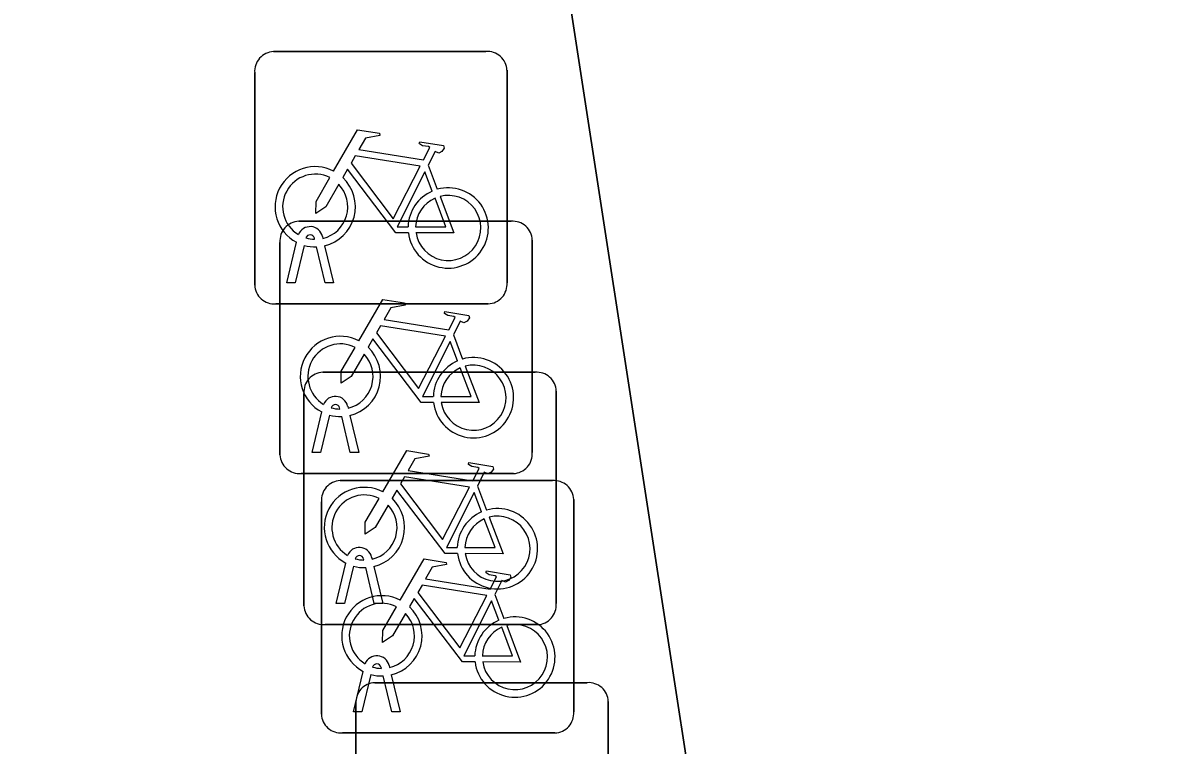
# Model space of a CAD drawing. Extents: x 158031 to 159244, y 380104 to 381214.
# Drawn here: x 158755.189 to 158759.689, y 381077.182 to 381080.043 of the extents above; entities that cross this region are included whole.
import ezdxf

# ---------------------------------------------------------------- set-up
doc = ezdxf.new("R2010")
doc.units = 0
for name, color, linetype in [('IMGEO_Fietsenrek', 7, 'Continuous'), ('IMGEO_Rijbaan_lokaal_open', 7, 'Continuous'), ('IMGEO_Voetpad_open', 7, 'Continuous')]:
    doc.layers.add(name, color=color, linetype=linetype)

msp = doc.modelspace()

# ---------------------------------------------------------------- linework, layer by layer
at = {"layer": 'IMGEO_Fietsenrek'}
for p, q in [((158756.1819, 381079.9285), (158757.0228, 381079.9285)), ((158757.0228, 381079.9285), (158756.1819, 381079.9285)), ((158756.1075, 381079.0039), (158756.1075, 381079.8448)), ((158756.1075, 381079.8448), (158756.1075, 381079.0039)), ((158757.1065, 381079.8541), (158757.1065, 381079.0132)), ((158757.1065, 381079.0132), (158757.1065, 381079.8541)), ((158756.7942, 381079.4782), (158756.8305, 381079.383)), ((158756.2819, 381079.2565), (158757.1228, 381079.2565)), ((158757.1228, 381079.2565), (158756.2819, 381079.2565)), ((158756.3756, 381079.1964), (158756.3774, 381079.1885)), ((158756.2075, 381078.3319), (158756.2075, 381079.1728)), ((158756.2075, 381079.1728), (158756.2075, 381078.3319)), ((158756.2345, 381079.0133), (158756.2728, 381079.1733)), ((158756.3032, 381079.1611), (158756.2679, 381079.0133)), ((158756.3449, 381079.1849), (158756.3439, 381079.1892)), ((158756.386, 381079.0133), (158756.3521, 381079.155)), ((158756.3844, 381079.1593), (158756.4194, 381079.0133)), ((158757.2065, 381079.1821), (158757.2065, 381078.3412)), ((158757.2065, 381078.3412), (158757.2065, 381079.1821)), ((158756.2679, 381079.0133), (158756.2345, 381079.0133)), ((158756.4194, 381079.0133), (158756.386, 381079.0133)), ((158757.0321, 381078.9295), (158756.1912, 381078.9295)), ((158756.1912, 381078.9295), (158757.0321, 381078.9295)), ((158756.8942, 381078.8062), (158756.9305, 381078.711)), ((158756.3769, 381078.6585), (158757.2178, 381078.6585)), ((158757.2178, 381078.6585), (158756.3769, 381078.6585)), ((158756.3025, 381077.7339), (158756.3025, 381078.5748)), ((158756.3025, 381078.5748), (158756.3025, 381077.7339)), ((158757.3015, 381078.5841), (158757.3015, 381077.7432)), ((158757.3015, 381077.7432), (158757.3015, 381078.5841)), ((158756.4449, 381078.5129), (158756.4439, 381078.5172)), ((158756.4756, 381078.5244), (158756.4774, 381078.5165)), ((158756.3345, 381078.3413), (158756.3728, 381078.5013)), ((158756.4032, 381078.4891), (158756.3679, 381078.3413)), ((158756.486, 381078.3413), (158756.4521, 381078.483)), ((158756.4844, 381078.4873), (158756.5194, 381078.3413)), ((158756.3679, 381078.3413), (158756.3345, 381078.3413)), ((158756.5194, 381078.3413), (158756.486, 381078.3413)), ((158757.1321, 381078.2575), (158756.2912, 381078.2575)), ((158756.2912, 381078.2575), (158757.1321, 381078.2575)), ((158756.4459, 381078.2295), (158757.2868, 381078.2295)), ((158757.2868, 381078.2295), (158756.4459, 381078.2295)), ((158756.9892, 381078.2082), (158757.0255, 381078.113)), ((158756.3715, 381077.3049), (158756.3715, 381078.1458)), ((158756.3715, 381078.1458), (158756.3715, 381077.3049)), ((158757.3705, 381078.1551), (158757.3705, 381077.3142)), ((158757.3705, 381077.3142), (158757.3705, 381078.1551)), ((158756.4295, 381077.7433), (158756.4678, 381077.9033)), ((158756.4982, 381077.8911), (158756.4629, 381077.7433)), ((158756.5399, 381077.9149), (158756.5389, 381077.9192)), ((158756.5706, 381077.9264), (158756.5724, 381077.9185)), ((158756.5794, 381077.8893), (158756.6144, 381077.7433)), ((158756.581, 381077.7433), (158756.5471, 381077.885)), ((158757.0582, 381077.7792), (158757.0945, 381077.684)), ((158756.4629, 381077.7433), (158756.4295, 381077.7433)), ((158756.6144, 381077.7433), (158756.581, 381077.7433)), ((158757.2271, 381077.6595), (158756.3862, 381077.6595)), ((158756.3862, 381077.6595), (158757.2271, 381077.6595)), ((158756.6089, 381077.4859), (158756.6079, 381077.4902)), ((158756.6396, 381077.4974), (158756.6414, 381077.4895)), ((158756.4985, 381077.3143), (158756.5368, 381077.4743)), ((158756.5672, 381077.4621), (158756.5319, 381077.3143)), ((158756.65, 381077.3143), (158756.6161, 381077.456)), ((158756.6484, 381077.4603), (158756.6834, 381077.3143)), ((158756.5829, 381077.4295), (158757.4238, 381077.4295)), ((158757.4238, 381077.4295), (158756.5829, 381077.4295)), ((158757.5075, 381077.3551), (158757.5075, 381076.5142)), ((158757.5075, 381076.5142), (158757.5075, 381077.3551)), ((158756.5319, 381077.3143), (158756.4985, 381077.3143)), ((158756.5085, 381076.5049), (158756.5085, 381077.3458)), ((158756.5085, 381077.3458), (158756.5085, 381076.5049)), ((158756.6834, 381077.3143), (158756.65, 381077.3143)), ((158757.2961, 381077.2305), (158756.4552, 381077.2305)), ((158756.4552, 381077.2305), (158757.2961, 381077.2305))]:
    msp.add_line(p, q, dxfattribs=at)
for points in [[(158756.4201, 381079.4552), (158756.5148, 381079.6187), (158756.601, 381079.6049), (158756.6027, 381079.5962), (158756.5466, 381079.5853), (158756.5204, 381079.54), (158756.7756, 381079.4992)], [(158756.7756, 381079.4992), (158756.8006, 381079.548), (158756.7955, 381079.552), (158756.7723, 381079.5557), (158756.7596, 381079.5632), (158756.7586, 381079.5663), (158756.7608, 381079.5709), (158756.8556, 381079.5558), (158756.8579, 381079.5455), (158756.8485, 381079.5331), (158756.8361, 381079.5267), (158756.8216, 381079.5329), (158756.7942, 381079.4782)], [(158756.7627, 381079.474), (158756.5059, 381079.515), (158756.4892, 381079.4862), (158756.6562, 381079.2659), (158756.7627, 381079.474)], [(158756.7158, 381079.2105), (158756.6661, 381079.2106), (158756.4754, 381079.4623), (158756.4564, 381079.4295)], [(158756.4408, 381079.4027), (158756.3892, 381079.3135), (158756.3493, 381079.2875), (158756.3505, 381079.335), (158756.405, 381079.4292)], [(158756.8107, 381079.376), (158756.7814, 381079.4528), (158756.672, 381079.2347), (158756.7147, 381079.2346)], [(158756.7447, 381079.2345), (158756.8646, 381079.2343), (158756.8214, 381079.3479)], [(158756.8412, 381079.3548), (158756.8962, 381079.2102), (158756.7461, 381079.2105)], [(158756.5201, 381078.7832), (158756.6148, 381078.9467), (158756.701, 381078.9329), (158756.7027, 381078.9242), (158756.6466, 381078.9133), (158756.6204, 381078.868), (158756.8756, 381078.8272)], [(158756.8756, 381078.8272), (158756.9006, 381078.876), (158756.8955, 381078.88), (158756.8723, 381078.8837), (158756.8596, 381078.8912), (158756.8586, 381078.8943), (158756.8608, 381078.8989), (158756.9556, 381078.8838), (158756.9579, 381078.8735), (158756.9485, 381078.8611), (158756.9361, 381078.8547), (158756.9216, 381078.8609), (158756.8942, 381078.8062)], [(158756.8627, 381078.802), (158756.6059, 381078.843), (158756.5892, 381078.8142), (158756.7562, 381078.5939), (158756.8627, 381078.802)], [(158756.8158, 381078.5385), (158756.7661, 381078.5386), (158756.5754, 381078.7903), (158756.5564, 381078.7575)], [(158756.5408, 381078.7307), (158756.4892, 381078.6415), (158756.4493, 381078.6155), (158756.4505, 381078.663), (158756.505, 381078.7572)], [(158756.9107, 381078.704), (158756.8814, 381078.7808), (158756.772, 381078.5627), (158756.8147, 381078.5626)], [(158756.8447, 381078.5625), (158756.9646, 381078.5623), (158756.9214, 381078.6759)], [(158756.9412, 381078.6828), (158756.9962, 381078.5382), (158756.8461, 381078.5385)], [(158756.6151, 381078.1852), (158756.7098, 381078.3487), (158756.796, 381078.3349), (158756.7977, 381078.3262), (158756.7416, 381078.3153), (158756.7154, 381078.27), (158756.9706, 381078.2292)], [(158756.9706, 381078.2292), (158756.9956, 381078.278), (158756.9905, 381078.282), (158756.9673, 381078.2857), (158756.9546, 381078.2932), (158756.9536, 381078.2963), (158756.9558, 381078.3009), (158757.0506, 381078.2858), (158757.0529, 381078.2755), (158757.0435, 381078.2631), (158757.0311, 381078.2567), (158757.0166, 381078.2629), (158756.9892, 381078.2082)], [(158756.9577, 381078.204), (158756.7009, 381078.245), (158756.6842, 381078.2162), (158756.8512, 381077.9959), (158756.9577, 381078.204)], [(158756.6358, 381078.1327), (158756.5842, 381078.0435), (158756.5443, 381078.0175), (158756.5455, 381078.065), (158756.6, 381078.1592)], [(158756.9108, 381077.9405), (158756.8611, 381077.9406), (158756.6704, 381078.1923), (158756.6514, 381078.1595)], [(158757.0057, 381078.106), (158756.9764, 381078.1828), (158756.867, 381077.9647), (158756.9097, 381077.9646)], [(158756.9397, 381077.9645), (158757.0596, 381077.9643), (158757.0164, 381078.0779)], [(158757.0362, 381078.0848), (158757.0912, 381077.9402), (158756.9411, 381077.9405)], [(158756.6841, 381077.7562), (158756.7788, 381077.9197), (158756.865, 381077.9059), (158756.8667, 381077.8972), (158756.8106, 381077.8863), (158756.7844, 381077.841), (158757.0396, 381077.8002)], [(158757.0396, 381077.8002), (158757.0646, 381077.849), (158757.0595, 381077.853), (158757.0363, 381077.8567), (158757.0236, 381077.8642), (158757.0226, 381077.8673), (158757.0248, 381077.8719), (158757.1196, 381077.8568), (158757.1219, 381077.8465), (158757.1125, 381077.8341), (158757.1001, 381077.8277), (158757.0856, 381077.8339), (158757.0582, 381077.7792)], [(158757.0267, 381077.775), (158756.7699, 381077.816), (158756.7532, 381077.7872), (158756.9202, 381077.5669), (158757.0267, 381077.775)], [(158756.9798, 381077.5115), (158756.9301, 381077.5116), (158756.7394, 381077.7633), (158756.7204, 381077.7305)], [(158757.0747, 381077.677), (158757.0454, 381077.7538), (158756.936, 381077.5357), (158756.9787, 381077.5356)], [(158756.7048, 381077.7037), (158756.6532, 381077.6145), (158756.6133, 381077.5885), (158756.6145, 381077.636), (158756.669, 381077.7302)], [(158757.0087, 381077.5355), (158757.1286, 381077.5353), (158757.0854, 381077.6489)], [(158757.1052, 381077.6558), (158757.1602, 381077.5112), (158757.0101, 381077.5115)]]:
    msp.add_lwpolyline(points, dxfattribs=at)
for centre, radius, start, end in [((158756.1852, 381079.8506), 0.0779, 92.4484, 184.2845), ((158756.1852, 381079.8506), 0.0779, 92.4484, 184.2845), ((158757.0286, 381079.8508), 0.0779, 2.4484, 94.2845), ((158757.0286, 381079.8508), 0.0779, 2.4484, 94.2845), ((158756.3471, 381079.3139), 0.159, 62.6766, 242.1369), ((158756.3471, 381079.3139), 0.129, 63.3192, 238.903), ((158756.3471, 381079.3139), 0.159, 283.5766, 46.6042), ((158756.3471, 381079.3139), 0.129, 283.6043, 43.4302), ((158756.8737, 381079.2299), 0.159, 113.3408, 178.3217), ((158756.8737, 381079.2299), 0.159, 187.0065, 105.7708), ((158756.8737, 381079.2299), 0.129, 113.923, 177.9556), ((158756.8737, 381079.2299), 0.129, 188.6715, 104.5883), ((158756.2852, 381079.1786), 0.0779, 92.4484, 184.2845), ((158756.2852, 381079.1786), 0.0779, 92.4484, 184.2845), ((158757.1286, 381079.1788), 0.0779, 2.4484, 94.2845), ((158757.1286, 381079.1788), 0.0779, 2.4484, 94.2845), ((158756.3269, 381079.1853), 0.0499, 12.8025, 158.6934), ((158756.3269, 381079.1853), 0.0174, 12.8025, 163.4502), ((158756.3471, 381079.3139), 0.159, 253.9967, 271.7867), ((158756.3471, 381079.3139), 0.129, 253.415, 269.0204), ((158757.0288, 381079.0074), 0.0779, 272.4484, 4.2845), ((158757.0288, 381079.0074), 0.0779, 272.4484, 4.2845), ((158756.1854, 381079.0072), 0.0779, 182.4484, 274.2845), ((158756.1854, 381079.0072), 0.0779, 182.4484, 274.2845), ((158756.4471, 381078.6419), 0.159, 62.6766, 242.1369), ((158756.4471, 381078.6419), 0.129, 63.3192, 238.903), ((158756.4471, 381078.6419), 0.159, 283.5766, 46.6042), ((158756.4471, 381078.6419), 0.129, 283.6043, 43.4302), ((158756.9737, 381078.5579), 0.159, 113.3408, 178.3217), ((158756.9737, 381078.5579), 0.159, 187.0065, 105.7708), ((158756.3802, 381078.5806), 0.0779, 92.4484, 184.2845), ((158756.3802, 381078.5806), 0.0779, 92.4484, 184.2845), ((158756.9737, 381078.5579), 0.129, 113.923, 177.9556), ((158756.9737, 381078.5579), 0.129, 188.6715, 104.5883), ((158757.2236, 381078.5808), 0.0779, 2.4484, 94.2845), ((158757.2236, 381078.5808), 0.0779, 2.4484, 94.2845), ((158756.4269, 381078.5133), 0.0499, 12.8025, 158.6934), ((158756.4269, 381078.5133), 0.0174, 12.8025, 163.4502), ((158756.4471, 381078.6419), 0.129, 253.415, 269.0204), ((158756.4471, 381078.6419), 0.159, 253.9967, 271.7867), ((158757.1288, 381078.3354), 0.0779, 272.4484, 4.2845), ((158757.1288, 381078.3354), 0.0779, 272.4484, 4.2845), ((158756.2854, 381078.3352), 0.0779, 182.4484, 274.2845), ((158756.2854, 381078.3352), 0.0779, 182.4484, 274.2845), ((158756.4492, 381078.1516), 0.0779, 92.4484, 184.2845), ((158756.4492, 381078.1516), 0.0779, 92.4484, 184.2845), ((158756.5421, 381078.0439), 0.159, 62.6766, 242.1369), ((158757.2926, 381078.1518), 0.0779, 2.4484, 94.2845), ((158757.2926, 381078.1518), 0.0779, 2.4484, 94.2845), ((158756.5421, 381078.0439), 0.129, 63.3192, 238.903), ((158756.5421, 381078.0439), 0.159, 283.5766, 46.6042), ((158756.5421, 381078.0439), 0.129, 283.6043, 43.4302), ((158757.0687, 381077.9599), 0.159, 187.0065, 105.7708), ((158757.0687, 381077.9599), 0.159, 113.3408, 178.3217), ((158757.0687, 381077.9599), 0.129, 113.923, 177.9556), ((158757.0687, 381077.9599), 0.129, 188.6715, 104.5883), ((158756.5219, 381077.9153), 0.0499, 12.8025, 158.6934), ((158756.5219, 381077.9153), 0.0174, 12.8025, 163.4502), ((158756.5421, 381078.0439), 0.159, 253.9967, 271.7867), ((158756.5421, 381078.0439), 0.129, 253.415, 269.0204), ((158756.6111, 381077.6149), 0.159, 62.6766, 242.1369), ((158756.3804, 381077.7372), 0.0779, 182.4484, 274.2845), ((158756.3804, 381077.7372), 0.0779, 182.4484, 274.2845), ((158756.6111, 381077.6149), 0.129, 63.3192, 238.903), ((158756.6111, 381077.6149), 0.159, 283.5766, 46.6042), ((158757.2238, 381077.7374), 0.0779, 272.4484, 4.2845), ((158757.2238, 381077.7374), 0.0779, 272.4484, 4.2845), ((158756.6111, 381077.6149), 0.129, 283.6043, 43.4302), ((158757.1377, 381077.5309), 0.159, 113.3408, 178.3217), ((158757.1377, 381077.5309), 0.159, 187.0065, 105.7708), ((158757.1377, 381077.5309), 0.129, 113.923, 177.9556), ((158757.1377, 381077.5309), 0.129, 188.6715, 104.5883), ((158756.5909, 381077.4863), 0.0499, 12.8025, 158.6934), ((158756.5909, 381077.4863), 0.0174, 12.8025, 163.4502), ((158756.6111, 381077.6149), 0.129, 253.415, 269.0204), ((158756.6111, 381077.6149), 0.159, 253.9967, 271.7867), ((158756.5862, 381077.3516), 0.0779, 92.4484, 184.2845), ((158756.5862, 381077.3516), 0.0779, 92.4484, 184.2845), ((158757.4296, 381077.3518), 0.0779, 2.4484, 94.2845), ((158757.4296, 381077.3518), 0.0779, 2.4484, 94.2845), ((158756.4494, 381077.3082), 0.0779, 182.4484, 274.2845), ((158756.4494, 381077.3082), 0.0779, 182.4484, 274.2845), ((158757.2928, 381077.3084), 0.0779, 272.4484, 4.2845), ((158757.2928, 381077.3084), 0.0779, 272.4484, 4.2845)]:
    msp.add_arc(centre, radius, start, end, dxfattribs=at)
at = {"layer": 'IMGEO_Rijbaan_lokaal_open'}
msp.add_lwpolyline([(158756.951, 381082.748), (158759.172, 381068.325), (158759.487, 381066.32), (158759.643, 381065.075), (158759.689, 381063.787), (158759.62, 381062.499), (158759.437, 381061.223), (158759.194, 381060.283)], dxfattribs=at)
at = {"layer": 'IMGEO_Voetpad_open'}
msp.add_lwpolyline([(158751.126, 381046.509), (158753.13, 381049.657), (158757.893, 381057.349), (158758.363, 381058.207), (158758.825, 381059.226), (158759.194, 381060.283), (158759.437, 381061.223), (158759.62, 381062.499), (158759.689, 381063.787), (158759.643, 381065.075), (158759.487, 381066.32), (158759.172, 381068.325), (158756.951, 381082.748)], dxfattribs=at)

doc.saveas('drawing.dxf')
